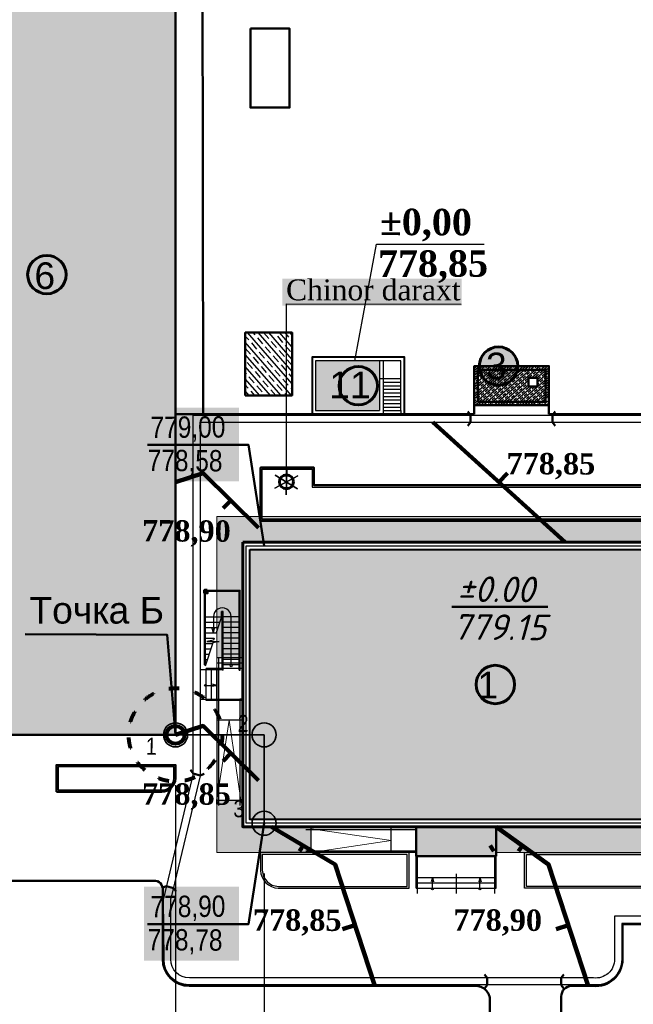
# Model space of a CAD drawing. Header units: millimetres. Extents: x -257011 to 237647566, y 2784933 to 6706507.
# Tile 378 of 451: x 10897659 to 10932161, y 5149657 to 5205022. Entities that reach past the tile are written whole.
import ezdxf

# ---------------------------------------------------------------- set-up
doc = ezdxf.new("R2010")
doc.units = ezdxf.units.MM
doc.header["$LTSCALE"] = 1000
doc.header["$XCLIPFRAME"] = 0
doc.header["$PDMODE"] = 32
doc.header["$PDSIZE"] = 0.3
doc.linetypes.add('ACAD_ISO02W100', pattern=[15, 12, -3])
doc.linetypes.add('ACAD_ISO03W100', pattern=[30, 12, -18])
for name, color, linetype in [('(002) Рамка', 7, 'Continuous'), ('(040) Ограда', 7, 'Continuous'), ('0 @ 1', 7, 'Continuous')]:
    doc.layers.add(name, color=color, linetype=linetype)
for name, color, linetype, lineweight in [('.', 7, 'Continuous', 15), ('expl', 234, 'Continuous', 13), ('text', 1, 'Continuous', 13), ('Размеры', 251, 'Continuous', 18), ('Та', 250, 'Continuous', 25)]:
    doc.layers.add(name, color=color, linetype=linetype, lineweight=lineweight)
doc.styles.add('Roman', font='romans')
doc.styles.get("Standard").update_dxf_attribs({"font": 'ARIALN.TTF'})
doc.styles.add('WMF-Times New Roman2', font='times.ttf')
doc.linetypes.add('FENCELINE1', pattern='A,6.35,-2.54,[133,ltypeshp.shx,S=2.54,R=0,X=-2.54,Y=0],-2.54,25.4', length=36.83)
doc.linetypes.add('KANALIS_K', pattern='A,1,["<",Standard,S=1.8,R=0,X=-0.9,Y=-0.9],3,-1,["К",Standard,S=1.8,R=0,X=-0.9,Y=-0.9],-1,10', length=16)
doc.dimstyles.new('ISO-25_WS', dxfattribs={"dimscale": 141.414141, "dimtxt": 7, "dimasz": 7, "dimexe": 5, "dimexo": 20, "dimgap": 2, "dimtad": 1, "dimdec": 0, "dimdsep": 46, "dimtxsty": 'Standard', "dimblk": 'OBLIQUE', "dimcen": 2.5, "dimdle": 5, "dimclrd": 5, "dimclre": 5, "dimclrt": 5, "dimadec": 0, "dimazin": 0, "dimtfac": 1, "dimtdec": 0, "dimtmove": 0, "dimatfit": 3, "dimldrblk": 'OBLIQUE', "dimfxl": 0, "dimtolj": 1, "dimtzin": 0, "dimlwd": 30, "dimlwe": 30, "dimarcsym": 0})
picture_1 = doc.add_image_def('image1.jpg', size_in_pixel=(9921, 7016))
pattern_1 = [(311, (6816900.1, 6340081.17), (339.61931, 295.226563), []), (311, (6816877.97, 6339764.7), (339.61931, 295.226563), [450, -225])]

# ---------------------------------------------------------------- blocks, each defined once
blk = doc.blocks.new('*U1625')
at = {"color": 1, "lineweight": 30, "ltscale": 1000}
blk.add_line((0, -1467), (0, 0), dxfattribs=at)
blk = doc.blocks.new('*U1626')
at = {"color": 0, "linetype": 'ByBlock', "lineweight": -2, "transparency": 16777216}
blk.add_blockref('*U1625', (4095342, -1160141), dxfattribs=at)
for p, rotation in [((4095342, -1161607), 180), ((4094707, -1160507), 59.99999999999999), ((4094707, -1161241), 120), ((4095978, -1161241), 240), ((4095978, -1160507), 299.9999999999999)]:
    blk.add_blockref('*U1625', p, dxfattribs=dict(at, rotation=rotation))
blk = doc.blocks.new('dghtfhs')
at = {"color": 1, "lineweight": 60, "ltscale": 1000}
blk.add_circle((4095342, -1160874), 392, dxfattribs=at)
at = {"lineweight": 50}
blk.add_blockref('*U1626', (0, 0), dxfattribs=at)
at = {"lineweight": 50, "ltscale": 1000}
image = blk.add_image(picture_1, insert=(4006014, -1032674), size_in_units=(238817, 168888), rotation=-90, dxfattribs=at)
image.set_boundary_path([(2317.04, 1251.37), (7352.33, 5965.575)])
blk = doc.blocks.new('ergrtshjs')
at = {"layer": '(040) Ограда', "linetype": 'KANALIS_K', "ltscale": 1000}
h = blk.add_hatch(color=256, dxfattribs=at)
h.set_gradient(color1=(255, 0, 0), color2=(255, 0, 0), tint=0.41, name='INVSPHERICAL')
h.paths.add_polyline_path([(4220109, -1174872), (4193509, -1174872), (4193509, -1159672), (4220109, -1159672)])
h = blk.add_hatch(color=256, dxfattribs=at)
h.set_gradient(color1=(255, 0, 0), color2=(255, 0, 0), tint=0.41, name='INVSPHERICAL')
h.paths.add_polyline_path([(4202859, -1175272), (4205134, -1175272), (4207359, -1175272), (4207359, -1176922), (4202859, -1176922)])
at = {"layer": '.', "lineweight": 0, "ltscale": 1000}
h = blk.add_hatch(dxfattribs=at)
h.set_pattern_fill('AR-SAND', color=252, scale=10)
h.set_pattern_definition([(37.5, (0, -27743), (-16.000313, 489.413237), [0, -386.08, 0, -431.8, 0, -412.75]), (7.5, (0, -27743), (449.52328, 716.8251), [0, -208.28, 0, -347.98, 0, -133.35]), (327.5, (-312.4, -27743), (790.99237, 1.437185), [0, -127, 0, -457.2, 0, -596.9]), (317.5, (-312.4, -27743), (763.55645, 222.92932), [0, -63.5, 0, -299.72, 0, -342.9])])
h.paths.add_polyline_path([(4221959, -1157822), (4191659, -1157822), (4191659, -1165772), (4193109, -1165772), (4193109, -1159272), (4220509, -1159272), (4220509, -1166372), (4221959, -1166372)])
h.paths.add_polyline_path([(4193109, -1173772), (4191659, -1173772), (4191659, -1176722), (4196959, -1176722), (4196959, -1175272), (4193109, -1175272)])
h.paths.add_polyline_path([(4221959, -1171476), (4221959, -1168172), (4220509, -1168172), (4220509, -1175272), (4207359, -1175272), (4207359, -1176722), (4221959, -1176722)])
at = {"ltscale": 100}
for p, q in [((4191109, -1161972, 0), (4192959, -1161972, 0)), ((4191109, -1162022, 0), (4192909, -1162022, 0)), ((4192909, -1166472), (4192909, -1162022)), ((4192959, -1166472), (4192959, -1161972)), ((4190959, -1166172), (4190959, -1162122, 0)), ((4191009, -1166172), (4191009, -1162122, 0)), ((4192009, -1163172, 0), (4191909, -1163172, 0)), ((4191909, -1163472), (4191909, -1163172)), ((4191959, -1166472), (4191959, -1163172)), ((4192009, -1166472), (4192009, -1163172)), ((4191009, -1163472), (4191909, -1163472)), ((4191909, -1163472), (4191609, -1164372)), ((4191909, -1163472), (4191959, -1163472)), ((4192009, -1163472), (4191959, -1163472)), ((4192909, -1163472), (4192009, -1163472)), ((4191009, -1163772), (4191809, -1163772)), ((4191009, -1164072), (4191709, -1164072)), ((4192909, -1163772), (4192009, -1163772)), ((4192909, -1164072), (4192009, -1164072)), ((4191009, -1164372), (4191609, -1164372)), ((4191009, -1164672), (4191509, -1164672)), ((4191471, -1164785), (4191082, -1164854)), ((4191082, -1164854), (4191786, -1164861)), ((4191786, -1164861), (4191423, -1164932)), ((4191509, -1164672), (4191471, -1164785)), ((4192909, -1164372), (4192009, -1164372)), ((4192909, -1164672), (4192009, -1164672)), ((4191423, -1164932), (4190987, -1166238)), ((4191009, -1164972), (4191409, -1164972)), ((4191009, -1165272), (4191309, -1165272)), ((4192909, -1164972), (4192009, -1164972)), ((4192909, -1165272), (4192009, -1165272)), ((4191009, -1165572), (4191209, -1165572)), ((4191009, -1165872), (4191109, -1165872)), ((4192909, -1165572), (4192009, -1165572)), ((4192909, -1165872), (4192009, -1165872)), ((4190959, -1166172), (4191009, -1166172)), ((4192009, -1166472), (4191959, -1166472)), ((4192909, -1166172), (4192009, -1166172)), ((4192909, -1166472), (4192959, -1166472)), ((4196959, -1176722), (4196959, -1175272)), ((4201459, -1176722), (4201459, -1175272)), ((4207359, -1178722), (4207359, -1175379)), ((4202859, -1176722), (4196959, -1176722))]:
    blk.add_line(p, q, dxfattribs=at)
at = {"color": 0}
for p, q in [((4193109, -1165772), (4191659, -1165772)), ((4191059, -1168172), (4191059, -1166372)), ((4193109, -1166372), (4191059, -1166372)), ((4191359, -1168172), (4191359, -1166372)), ((4193109, -1166072), (4191659, -1166072)), ((4193109, -1166372), (4191659, -1166372)), ((4191659, -1166372), (4191659, -1173772)), ((4191659, -1168172), (4191659, -1166372)), ((4220509, -1166372), (4222559, -1166372)), ((4221959, -1166372), (4221959, -1168172)), ((4222259, -1166372), (4222259, -1168172)), ((4222559, -1166372), (4222559, -1168172)), ((4193109, -1168172), (4191059, -1168172)), ((4193109, -1168172), (4191659, -1168172)), ((4220509, -1168172), (4222559, -1168172)), ((4193109, -1169272), (4191659, -1169272))]:
    blk.add_line(p, q, dxfattribs=at)
at = {"color": 204, "linetype": 'FENCELINE1', "lineweight": 30, "ltscale": 20}
for p, q in [((4191959, -1166452), (4190759, -1166452)), ((4220509, -1168092), (4222859, -1168092))]:
    blk.add_line(p, q, dxfattribs=at)
at = {"lineweight": 30, "ltscale": 100}
for p, q in [((4202859, -1178722), (4202859, -1175272)), ((4207359, -1178722), (4207359, -1176472)), ((4202859, -1178122), (4207359, -1178122)), ((4202859, -1178422), (4207359, -1178422)), ((4202859, -1178722), (4207359, -1178722))]:
    blk.add_line(p, q, dxfattribs=at)
at = {"color": 204, "linetype": 'FENCELINE1', "lineweight": 30, "ltscale": 15}
for p, q in [((4202859, -1175442), (4196659, -1175442)), ((4202859, -1176642), (4196659, -1176642)), ((4202939, -1179022), (4202939, -1176922)), ((4207279, -1179022), (4207279, -1176922)), ((4205109, -1177922), (4205109, -1179022))]:
    blk.add_line(p, q, dxfattribs=at)
at = {"lineweight": 0, "ltscale": 1000}
for points in [[(4191659, -1166372), (4191659, -1157822), (4221959, -1157822), (4221959, -1166372)], [(4202859, -1176722), (4191659, -1176722), (4191659, -1168172)], [(4221959, -1168172), (4221959, -1176722), (4207359, -1176722)]]:
    blk.add_lwpolyline(points, dxfattribs=at)
at = {"lineweight": 60, "ltscale": 1000}
blk.add_lwpolyline([(4193109, -1159272), (4220509, -1159272), (4220509, -1175272), (4193109, -1175272)], close=True, dxfattribs=at)
at = {"color": 1, "lineweight": 30, "ltscale": 1000}
blk.add_lwpolyline([(4193309, -1159472), (4220309, -1159472), (4220309, -1175072), (4193309, -1175072)], close=True, dxfattribs=at)
at = {"lineweight": 40, "ltscale": 1000}
blk.add_lwpolyline([(4193509, -1159672), (4220109, -1159672), (4220109, -1174872), (4193509, -1174872)], close=True, dxfattribs=at)
at = {"color": 204, "linetype": 'FENCELINE1', "lineweight": 30, "ltscale": 20}
for points in [[(4191739, -1165772), (4191739, -1174072)], [(4222859, -1166452), (4220509, -1166452)], [(4190759, -1168092), (4193109, -1168092)], [(4193109, -1168092), (4192939, -1168092), (4192939, -1174072)]]:
    blk.add_lwpolyline(points, dxfattribs=at)
at = {"color": 251, "linetype": 'ACAD_ISO02W100', "lineweight": 0, "ltscale": 50}
for points in [[(4191659, -1173772), (4192339, -1169272), (4193002, -1173772)], [(4196959, -1175379), (4201459, -1176050), (4196959, -1176722)]]:
    blk.add_lwpolyline(points, dxfattribs=at)
at = {"color": 0}
blk.add_lwpolyline([(4191659, -1173772), (4193109, -1173772)], dxfattribs=at)
at = {"lineweight": 50, "ltscale": 1000}
blk.add_lwpolyline([(4207359, -1176922), (4202859, -1176922), (4202859, -1175272), (4207359, -1175272)], close=True, dxfattribs=at)
at = {"layer": 'expl', "lineweight": 30}
for p, q in [((4191459, -1163472), (4191459, -1164372)), ((4192459, -1166172), (4192459, -1163472)), ((4191459, -1164372), (4191392, -1164129)), ((4191459, -1164372), (4191526, -1164129)), ((4191060, -1167322), (4191659, -1167322)), ((4191659, -1167322), (4191416, -1167255)), ((4191659, -1167322), (4191416, -1167389)), ((4221959, -1167222), (4222202, -1167155)), ((4222558, -1167222), (4221959, -1167222)), ((4221959, -1167222), (4222202, -1167289)), ((4203774, -1178122), (4203707, -1178365)), ((4203774, -1178722), (4203774, -1178122)), ((4203774, -1178122), (4203841, -1178365)), ((4206444, -1178122), (4206377, -1178365)), ((4206444, -1178722), (4206444, -1178122)), ((4206444, -1178122), (4206511, -1178365))]:
    blk.add_line(p, q, dxfattribs=at)
for centre in [(4192459, -1166222), (4191010, -1167322), (4222608, -1167222), (4203774, -1178772), (4206444, -1178772)]:
    blk.add_circle(centre, 50, dxfattribs=at)
blk.add_arc((4191959, -1163468, 0), 500, 359.5758, 180.4242, dxfattribs=at)
at = {"layer": 'Размеры', "lineweight": 60, "ltscale": 5, "elevation": 0}
blk.add_lwpolyline([(4191109, -1161972), (4191109, -1162122), (4190959, -1162122), (4190959, -1161972)], close=True, dxfattribs=at)
blk = doc.blocks.new('_Oblique')
at = {"color": 0, "linetype": 'ByBlock', "lineweight": -2}
blk.add_line((-0.5, -0.5), (0.5, 0.5), dxfattribs=at)
blk = doc.blocks.new('*D1698')
at = {"color": 5, "lineweight": 30, "transparency": 16777216}
for p, q in [((10911402, 5157012), (10911402, 5139223)), ((10937402, 5157012), (10937402, 5139223)), ((10910695, 5139930), (10938109, 5139930))]:
    blk.add_line(p, q, dxfattribs=at)
at = {"layer": 'Defpoints', "color": 0, "lineweight": 50, "transparency": 16777216}
for p in [(10911402, 5159840), (10937402, 5159840), (10937402, 5139930)]:
    blk.add_point(p, dxfattribs=at)
at = {"color": 5, "lineweight": 30, "transparency": 16777216, "xscale": 989.89898989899, "yscale": 989.89898989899, "zscale": 989.89898989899, "rotation": 180}
blk.add_blockref('_Oblique', (10911402, 5139930), dxfattribs=at)
at = {"color": 5, "lineweight": 30, "transparency": 16777216, "xscale": 989.89898989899, "yscale": 989.89898989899, "zscale": 989.89898989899}
blk.add_blockref('_Oblique', (10937402, 5139930), dxfattribs=at)
at = {"color": 5, "lineweight": 50, "transparency": 16777216, "insert": (10924402, 5140719), "char_height": 989.9, "attachment_point": 5, "bg_fill": 1, "box_fill_scale": 1.1, "bg_fill_color": 255, "bg_fill_transparency": 0}
blk.add_mtext('\\A1;26.0', dxfattribs=at)
blk = doc.blocks.new('*D1699')
at = {"color": 5, "lineweight": 30, "ltscale": 1000, "transparency": 16777216}
for p, q in [((10906420, 5161981), (10906420, 5139223)), ((10911402, 5157012), (10911402, 5139223)), ((10912109, 5139930), (10905713, 5139930))]:
    blk.add_line(p, q, dxfattribs=at)
at = {"layer": 'Defpoints', "color": 0, "lineweight": 50, "ltscale": 1000, "transparency": 16777216}
for p in [(10906420, 5164809), (10911402, 5159840), (10906420, 5139930)]:
    blk.add_point(p, dxfattribs=at)
at = {"color": 5, "lineweight": 30, "ltscale": 1000, "transparency": 16777216, "xscale": 989.89898989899, "yscale": 989.89898989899, "zscale": 989.89898989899, "rotation": 180}
blk.add_blockref('_Oblique', (10906420, 5139930), dxfattribs=at)
at = {"color": 5, "lineweight": 30, "ltscale": 1000, "transparency": 16777216, "xscale": 989.89898989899, "yscale": 989.89898989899, "zscale": 989.89898989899}
blk.add_blockref('_Oblique', (10911402, 5139930), dxfattribs=at)
at = {"color": 5, "lineweight": 50, "ltscale": 1000, "transparency": 16777216, "insert": (10908911, 5140719), "char_height": 989.9, "attachment_point": 5, "bg_fill": 1, "box_fill_scale": 1.1, "bg_fill_color": 255, "bg_fill_transparency": 0}
blk.add_mtext('\\A1;5.0', dxfattribs=at)
blk = doc.blocks.new('dshgts')
h = blk.add_hatch()
h.set_pattern_fill('JIS_STN_1E', color=142, scale=200, angle=355.6832, style=0)
h.set_pattern_definition([(40.683213, (3111448.16, -5389468.48), (-130.375251, 151.665072), []), (40.683213, (3111588.76, -5389479.1), (-130.375251, 151.665072), [200, -100])])
h.paths.add_polyline_path([(4247122, -1140664), (4247122, -1142864), (4251322, -1142864), (4251322, -1140664)])
h.paths.add_polyline_path([(4250172, -1141814), (4250172, -1141314), (4250672, -1141314), (4250672, -1141814)], flags=16)
at = {"lineweight": 50, "ltscale": 1000}
for points in [[(4247122, -1142864), (4247122, -1140664), (4251322, -1140664), (4251322, -1142864)], [(4247322, -1142664), (4247322, -1140864), (4251122, -1140864), (4251122, -1142664)], [(4250172, -1141814), (4250172, -1141314), (4250672, -1141314), (4250672, -1141814)]]:
    blk.add_lwpolyline(points, close=True, dxfattribs=at)
blk = doc.blocks.new('gstrhsrth')
at = {"layer": '(040) Ограда', "linetype": 'KANALIS_K', "ltscale": 1000}
h = blk.add_hatch(color=256, dxfattribs=at)
h.set_gradient(color1=(255, 0, 0), color2=(209, 0, 0), one_color=1, tint=0.41, name='INVSPHERICAL')
h.paths.add_polyline_path([(4274197, -1313201), (4271397, -1313201), (4271397, -1316801), (4274197, -1316801)])
for p, q in [((4272397, -1313201), (4272397, -1312001)), ((4272597, -1313001), (4272597, -1312001)), ((4272797, -1313001), (4272797, -1312001)), ((4272997, -1313001), (4272997, -1312001)), ((4273197, -1313001), (4273197, -1312001)), ((4273397, -1313001), (4273397, -1312001)), ((4273597, -1313001), (4273597, -1312001)), ((4273797, -1313001), (4273797, -1312001)), ((4273997, -1313001), (4273997, -1312001)), ((4274197, -1312001), (4274397, -1312001)), ((4274397, -1313001), (4274397, -1312001))]:
    blk.add_line(p, q)
at = {"lineweight": 30}
for p, q in [((4274197, -1313001), (4274197, -1312001)), ((4271397, -1313001), (4274397, -1313001)), ((4271397, -1313201), (4274197, -1313201))]:
    blk.add_line(p, q, dxfattribs=at)
at = {"lineweight": 40}
blk.add_lwpolyline([(4274397, -1313001), (4274397, -1311801), (4271197, -1311801), (4271197, -1317001), (4274397, -1317001), (4274397, -1313001)], dxfattribs=at)
at = {"lineweight": 30}
for points in [[(4274197, -1312001), (4271397, -1312001), (4271397, -1313201)], [(4271397, -1313201), (4271397, -1316801), (4274197, -1316801), (4274197, -1313201)]]:
    blk.add_lwpolyline(points, dxfattribs=at)

msp = doc.modelspace()

# ---------------------------------------------------------------- hatches: boundary and pattern name
at = {"layer": '(040) Ограда', "linetype": 'KANALIS_K', "ltscale": 1000}
h = msp.add_hatch(color=256, dxfattribs=at)
h.set_gradient(color1=(255, 255, 255), tint=0.41, name='INVSPHERICAL')
h.paths.add_polyline_path([(10912435.307, 5188943.516), (10922505.172, 5188943.516), (10922505.172, 5190468.152), (10912435.307, 5190468.152)])
at = {"lineweight": 15, "true_color": 0x8c9ba1}
h = msp.add_hatch(dxfattribs=at)
h.set_pattern_fill('JIS_LC_20', color=252, scale=5.3)
h.set_pattern_definition([(45, (6816900.1, 6340081.17), (-74.9533188, 74.9533188), []), (45, (6816902.22, 6340081.17), (-74.9533188, 74.9533188), [])])
h.paths.add_polyline_path([(10949054.912, 5139306.523), (10869324.642, 5143242.542, -0.371625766), (10865934.427, 5146874.076), (10864382.699, 5208898.256), (10862393.585, 5227577.796), (10860440.595, 5237961.711, -0.454020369), (10865299.559, 5244497.299), (10956571.286, 5243881.042), (10956533.003, 5247182.215), (10862970.379, 5248494.35), (10857027.402, 5250194.606), (10855567.986, 5255278.998), (10850974.633, 5253778.839), (10854690.613, 5241319.68), (10857772.591, 5226881.775), (10859791.032, 5208184.464), (10860513.541, 5188240.98), (10857383.359, 5187134.088), (10854734.77, 5187182.206), (10854493.998, 5183524.605), (10858202.033, 5183476.487), (10860812.146, 5182784.65), (10861209.661, 5130798.22), (10866159.982, 5130720.933), (10866184.097, 5135956.057, -0.403368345), (10868276.08, 5138317.679), (10948872.214, 5134229.898)])
at = {"linetype": 'KANALIS_K', "ltscale": 1000}
h = msp.add_hatch(dxfattribs=at)
h.set_pattern_fill('JIS_STN_1E', color=252, scale=450, angle=266, style=0)
h.set_pattern_definition(pattern_1)
h.paths.add_polyline_path([(10906419.911, 5210024.53), (10915429.794, 5210024.53), (10915429.794, 5222557.057), (10890830.402, 5222557.057), (10890830.402, 5164808.874), (10906419.911, 5164808.874)])
h.paths.add_polyline_path([(10953665.128, 5192048.63), (10946177.879, 5192509.547), (10945214.705, 5176680.366), (10952676.124, 5176214.329)])
h.paths.add_polyline_path([(10952676.124, 5176214.329), (10945214.705, 5176680.366), (10943908.072, 5155206.641), (10951334.638, 5154736.651)])
h.paths.add_polyline_path([(10878330.589, 5159364.605), (10868461.908, 5159975.078), (10868201.442, 5156130.227), (10878070.123, 5155519.754)])
h.paths.add_polyline_path([(10938994.437, 5240161.268), (10932990.942, 5240330.909), (10931258.121, 5240373.631), (10931086.686, 5234190.914), (10938822.83, 5233972.315)])
h = msp.add_hatch(dxfattribs=at)
h.set_pattern_fill('JIS_STN_1E', color=252, scale=450, angle=266, style=0)
h.set_pattern_definition(pattern_1)
h.paths.add_polyline_path([(10912977.772, 5187429.748), (10910344.689, 5187429.748), (10910344.689, 5183891.253), (10912977.772, 5183891.253)])
h.paths.add_polyline_path([(10890830.402, 5192685.116), (10888143.771, 5192685.116), (10888143.771, 5186598.797), (10890830.402, 5186598.797)])
h.paths.add_polyline_path([(10890830.402, 5208023.42), (10889655.049, 5208023.42), (10889655.049, 5205520.156), (10890830.402, 5205520.156)])
h.paths.add_polyline_path([(10921993.385, 5217217.716), (10919296.497, 5217217.716), (10919296.497, 5214716.184), (10921993.385, 5214716.184)])
at = {"lineweight": 50}
h = msp.add_hatch(color=1, dxfattribs=at)
h.set_gradient(color1=(255, 255, 255), one_color=1, tint=1)
h.paths.add_polyline_path([(10898104.83, 5190688.296, 1), (10900266.176, 5190688.296, 1)])
h = msp.add_hatch(color=1, dxfattribs=at)
h.set_gradient(color1=(255, 255, 255), one_color=1, tint=1)
h.paths.add_polyline_path([(10923501.317, 5185541.758, 1), (10925662.663, 5185541.758, 1)])
h = msp.add_hatch(color=1, dxfattribs=at)
h.set_gradient(color1=(255, 255, 255), one_color=1, tint=1)
h.paths.add_polyline_path([(10915616.849, 5184440.725, 1), (10917778.195, 5184440.725, 1)])
at = {"lineweight": 25}
h = msp.add_hatch(color=256, dxfattribs=at)
h.set_gradient(color1=(255, 255, 255), one_color=1, tint=1)
h.paths.add_polyline_path([(10904653.912, 5183212.064), (10909983.878, 5183212.064), (10909983.878, 5179061.344), (10904653.912, 5179061.344)])
at = {"lineweight": 30}
h = msp.add_hatch(color=256, dxfattribs=at)
h.set_gradient(color1=(255, 255, 255), one_color=1, tint=1)
h.paths.add_polyline_path([(10921097.701, 5174290.326), (10921097.701, 5169558.217), (10928444.601, 5169558.217), (10928444.601, 5174290.326)])
at = {"lineweight": 50}
h = msp.add_hatch(color=1, dxfattribs=at)
h.set_gradient(color1=(255, 255, 255), one_color=1, tint=1)
h.paths.add_polyline_path([(10923320.944, 5167640.043, 1), (10925482.29, 5167640.043, 1)])
at = {"lineweight": 25}
h = msp.add_hatch(color=256, dxfattribs=at)
h.set_gradient(color1=(255, 255, 255), one_color=1, tint=1)
h.paths.add_polyline_path([(10904653.912, 5156263.287), (10909983.878, 5156263.287), (10909983.878, 5152112.566), (10904653.912, 5152112.566)])

# ---------------------------------------------------------------- linework, layer by layer
at = {"layer": '(002) Рамка', "color": 0, "lineweight": 60, "ltscale": 1000}
for centre in [(10899185.503, 5190688.296), (10924581.99, 5185541.758), (10916697.522, 5184440.725), (10924401.617, 5167640.043)]:
    msp.add_circle(centre, 1080.673, dxfattribs=at)
at = {"layer": '(002) Рамка', "color": 1, "linetype": 'ACAD_ISO03W100', "lineweight": 80, "ltscale": 0.05}
msp.add_circle((10906419.911, 5164808.874, -780195), 2627.835, dxfattribs=at)
at = {"layer": '(002) Рамка', "color": 1, "lineweight": 80, "ltscale": 1000}
msp.add_circle((10906419.911, 5164808.874, -780195), 504.563, dxfattribs=at)
at = {"color": 1, "lineweight": 100}
for p, q in [((10909534.582, 5177990.568), (10909105.026, 5177547.216)), ((10909534.582, 5163777.73), (10909105.026, 5163334.379)), ((10913604.39, 5158582.557), (10913384.487, 5158268.728)), ((10924104.507, 5158582.557), (10924324.41, 5158268.728)), ((10925922.681, 5158582.557), (10925702.778, 5158268.728)), ((10916510.473, 5154107.557), (10915818.199, 5153875.364)), ((10928510.473, 5154107.557), (10927818.199, 5153875.364))]:
    msp.add_line(p, q, dxfattribs=at)
at = {"color": 4}
for p, q in [((10907419.911, 5162635.894), (10905751.617, 5155608.874)), ((10907819.911, 5162588.757), (10906151.617, 5155608.874))]:
    msp.add_line(p, q, dxfattribs=at)
at = {"lineweight": 50, "ltscale": 1000}
for points in [[(10907972.121, 5182840.043), (10907940.146, 5208192.856), (10917897.6, 5208205.414), (10917874.151, 5226798.105), (10929164.028, 5226812.344), (10929417.591, 5232730.363), (10940084.901, 5232472.312), (10940098.178, 5232885.593)], [(10927419.911, 5182841.758), (10927419.911, 5185541.758), (10923219.911, 5185541.758), (10923219.911, 5182841.157)], [(10923219.911, 5182841.157), (10906419.911, 5182840.043)], [(10933101.617, 5182843.855), (10927419.911, 5182841.758)], [(10911201.617, 5176840.043), (10911201.617, 5179840.043), (10914201.617, 5179840.043), (10914201.617, 5178840.043), (10937251.617, 5178840.043), (10937251.617, 5176840.043), (10911201.617, 5176840.043)], [(10906419.911, 5164808.874), (10905954.381, 5170424.02), (10897967.707, 5170465.599)]]:
    msp.add_lwpolyline(points, dxfattribs=at)
for points in [[(10906419.911, 5164808.874), (10906419.911, 5210024.53), (10915429.794, 5210024.53), (10915429.794, 5222557.057), (10890830.402, 5222557.057), (10890830.402, 5164808.874)], [(10910630.774, 5204523.809), (10912831.382, 5204523.809), (10912831.382, 5200077.22), (10910630.774, 5200077.22)], [(10910344.689, 5183891.253), (10912977.772, 5183891.253), (10912977.772, 5187429.748), (10910344.689, 5187429.748)]]:
    msp.add_lwpolyline(points, close=True, dxfattribs=at)
at = {"lineweight": 30}
msp.add_lwpolyline([(10916496.267, 5185840.711), (10917720.421, 5192395.563), (10923774.622, 5192395.563)], dxfattribs=at)
at = {"color": 1, "ltscale": 1000}
msp.add_lwpolyline([(10912657.213, 5179032.221), (10912657.213, 5189039.498), (10922482.714, 5189029.128)], dxfattribs=at)
at = {"color": 4}
for points in [[(10907419.911, 5162635.894), (10907419.911, 5182793.853), (10945350.341, 5182793.853), (10943761.467, 5154210.28), (10931507.743, 5154210.28)], [(10907819.911, 5162588.757), (10907819.911, 5182393.853), (10944950.341, 5182393.853), (10943361.467, 5154610.28), (10931107.743, 5154610.28)]]:
    msp.add_lwpolyline(points, dxfattribs=at)
at = {"color": 24, "lineweight": 50}
for points in [[(10922866.205, 5182193.853), (10923016.205, 5182393.853), (10923016.205, 5182793.853), (10922866.205, 5182993.853)], [(10927765.842, 5182193.853), (10927615.842, 5182393.853), (10927615.842, 5182793.853), (10927765.842, 5182993.853)], [(10907270.969, 5162836.682), (10907419.911, 5162635.894), (10907803.315, 5162521.869), (10908037.776, 5162608.634)], [(10905682.944, 5156220.427), (10905917.405, 5156307.192), (10906300.809, 5156193.167), (10906449.752, 5155992.379)], [(10923798.419, 5150540.043), (10923948.419, 5150740.043), (10923948.419, 5151140.043), (10923798.419, 5151340.043)], [(10928257.363, 5150540.043), (10928107.363, 5150740.043), (10928107.363, 5151140.043), (10928257.363, 5151340.043)]]:
    msp.add_lwpolyline(points, dxfattribs=at)
at = {"color": 1, "lineweight": 100}
for points in [[(10920883.851, 5182393.853), (10928321.603, 5175640.043)], [(10906419.911, 5179021.712), (10907974.548, 5179528.255), (10911094.617, 5176452.88)], [(10924602.727, 5179016.948), (10925087.274, 5179515.672)], [(10906419.911, 5164808.874), (10907974.548, 5165315.418), (10911094.617, 5162240.043)], [(10911815.034, 5159640.043), (10915393.746, 5157525.071), (10917627.201, 5150690.043)], [(10924451.617, 5159640.043), (10927393.746, 5157525.071), (10929627.201, 5150690.043)]]:
    msp.add_lwpolyline(points, dxfattribs=at)
at = {"lineweight": 50}
for points in [[(10911401.617, 5175440.043), (10910532.668, 5181114.432), (10904839.919, 5181114.432)], [(10921964.643, 5172001.347), (10927361.798, 5172002.654)], [(10911401.617, 5159840.043), (10910532.668, 5154165.654), (10904839.919, 5154165.654)]]:
    msp.add_lwpolyline(points, dxfattribs=at)
at = {"color": 92, "lineweight": 30, "ltscale": 1000}
for points in [[(10911301.617, 5176940.043), (10911301.617, 5179740.043), (10914101.617, 5179740.043), (10914101.617, 5178740.043), (10937151.617, 5178740.043), (10937151.617, 5176940.043)], [(10926151.617, 5158090.043), (10937501.617, 5158090.043), (10937501.617, 5156290.043), (10926151.617, 5156290.043)]]:
    msp.add_lwpolyline(points, close=True, dxfattribs=at)
at = {"color": 222, "lineweight": 35}
msp.add_lwpolyline([(10906419.911, 5164808.874), (10911401.617, 5164808.874), (10911401.617, 5159840.043)], dxfattribs=at)
at = {"lineweight": 50, "ltscale": 1000}
for points in [[(10905701.617, 5156086.108, 0.456492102), (10905201.617, 5156608.874), (10882335.701, 5156608.874, -0.408473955), (10881335.701, 5157589.429), (10881335.701, 5163640.83), (10890830.402, 5163640.83), (10890830.402, 5162573.149)], [(10924101.617, 5143040.813), (10924101.617, 5149866.481, 0.43435267), (10923275.11, 5150690.043), (10907201.617, 5150690.043, -0.414213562), (10905701.617, 5152190.043), (10905701.617, 5156086.108)], [(10933054.4, 5154154.791), (10931557.743, 5154139.934), (10931557.743, 5152190.043, -0.443865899), (10929899.43, 5150690.043), (10928699.599, 5150690.043, 0.4022066), (10928101.617, 5150093.929), (10928101.617, 5142830.327)]]:
    msp.add_lwpolyline(points, format="xyb", dxfattribs=at)
msp.add_lwpolyline([(10899723.848, 5161608.874), (10905643.518, 5161608.874), (10905643.518, 5161608.874, 0.404719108), (10906419.911, 5162358.874), (10906419.911, 5163108.874), (10899723.848, 5163108.874)], format="xyb", close=True, dxfattribs=at)
at = {"color": 92, "lineweight": 30, "ltscale": 1000}
for points in [[(10899823.848, 5161708.874), (10905643.571, 5161708.874, 0.404043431), (10906319.911, 5162360.61), (10906319.911, 5163008.874), (10899823.848, 5163008.874)], [(10919451.617, 5156290.043), (10919451.617, 5156890.043), (10919451.617, 5156890.043), (10919451.617, 5158090.043), (10911301.617, 5158090.043), (10911301.617, 5157190.932, 0.403560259), (10912202.506, 5156290.043)]]:
    msp.add_lwpolyline(points, format="xyb", close=True, dxfattribs=at)
at = {"lineweight": 30, "ltscale": 1000}
msp.add_lwpolyline([(10919551.617, 5156190.043), (10919551.617, 5156990.043), (10919551.617, 5156990.043), (10919551.617, 5158190.043), (10911201.617, 5158190.043), (10911201.617, 5157190.043, 0.40409526), (10912201.617, 5156190.043), (10919551.617, 5156190.043), (10919551.617, 5156990.043)], format="xyb", dxfattribs=at)
msp.add_lwpolyline([(10926051.617, 5158190.043), (10937601.617, 5158190.043), (10937601.617, 5156190.043), (10926051.617, 5156190.043)], close=True, dxfattribs=at)
at = {"color": 4}
for points in [[(10931507.743, 5154210.28), (10931507.743, 5152190.043, -0.454593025), (10929901.957, 5150760.55), (10907159.828, 5150761.133, -0.4134163), (10905773.21, 5152159.78), (10905751.617, 5155608.874)], [(10931107.743, 5154610.28), (10931107.743, 5152190.043, -0.449698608), (10929923.987, 5151140.043), (10907201.617, 5151140.043, -0.414213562), (10906151.617, 5152190.043), (10906151.617, 5155608.874)]]:
    msp.add_lwpolyline(points, format="xyb", dxfattribs=at)
at = {"color": 222, "lineweight": 35}
for centre in [(10906419.911, 5164808.874), (10911401.617, 5164808.874), (10911401.617, 5159840.043)]:
    msp.add_circle(centre, 679.103, dxfattribs=at)

# ---------------------------------------------------------------- block references
at = {"lineweight": 50}
for name, p, rotation in [('dghtfhs', (6852604.801, 6457872.677), 358.3425671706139), ('gstrhsrth', (12230814.836, 9457324.904), 270.003800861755)]:
    msp.add_blockref(name, p, dxfattribs=dict(at, rotation=rotation))
for name, p in [('dshgts', (6676098.171, 6326205.266)), ('ergrtshjs', (6717092.389, 6334911.929))]:
    msp.add_blockref(name, p, dxfattribs=at)

# ---------------------------------------------------------------- texts
at = {"color": 7, "lineweight": 30, "insert": (10454675.044, 5194148.283), "char_height": 939.4258, "width": 8914.89017, "attachment_point": 1}
msp.add_mtext('\\pi2351.83787;{\\fTimes New Roman|b0|i0|c204|p18;\\C256;Qurilish         \\P\\pi2708.16847;  hajmi\\P\\pi3422.97631;   m³}', dxfattribs=at)
at = {"color": 1, "lineweight": 80, "width": 998.79262, "style": 'WMF-Times New Roman2'}
for s, insert, char_height, attachment_point, rotation in [('{\\fTimes New Roman|b1|i0|c204|p18;%%P0,00}', (10923080.257, 5192537.752, 0), 1489.77991, 9, 359.7781917), ('{\\fTimes New Roman|b1|i0|c204|p18;\\C256;778,85}', (10917806.32, 5190203.507, 0), 1489.77991, 7, 0.1620669), ('{\\fTimes New Roman|b1|i0|c204|p18;\\C6;778,85}', (10930015.022, 5179161.392), 1200, 9, 359.7781917), ('{\\fTimes New Roman|b1|i0|c204|p18;\\C6;778,90}', (10909523.53, 5175383.615), 1200, 9, 359.7781917), ('{\\fTimes New Roman|b1|i0|c204|p18;\\C6;778,85}', (10909523.53, 5160589.214), 1200, 9, 359.7781917), ('{\\fTimes New Roman|b1|i0|c204|p18;\\C6;778,85}', (10915750.455, 5153499.733), 1200, 9, 359.7781917), ('{\\fTimes New Roman|b1|i0|c204|p18;\\C6;778,90}', (10927025.029, 5153499.733), 1200, 9, 359.7781917)]:
    msp.add_mtext(s, dxfattribs=dict(at, insert=insert, char_height=char_height, attachment_point=attachment_point, rotation=rotation))
at = {"color": 250, "char_height": 1500, "width": 156685.73039, "attachment_point": 6, "style": 'Roman'}
for s, insert in [('\\pt64500;{\\fArial|b0|i0|c0|p34;6}', (10899652.945, 5190617.041, 0)), ('\\pt64500;{\\fArial|b0|i0|c0|p34;3}', (10925041.965, 5185539.804, 0)), ('\\pt64500;{\\fArial|b0|i0|c0|p34;11}', (10917395.751, 5184484.056, 0)), ('\\pt64500;{\\fArial|b0|i0|c204|p34;Точка Б}', (10905778.835, 5171804.815, -780195)), ('\\pt64500;{\\fArial|b0|i0|c0|p34;1}', (10924557.555, 5167607.704, 0))]:
    msp.add_mtext(s, dxfattribs=dict(at, insert=insert))
at = {"lineweight": 30, "char_height": 1200, "width": 6859.98406, "attachment_point": 1, "rotation": 359.647453}
for s, insert in [('778,58', (10904862.048, 5180846.403)), ('778,78', (10904862.048, 5153897.625))]:
    msp.add_mtext(s, dxfattribs=dict(at, insert=insert))
at = {"color": 1, "lineweight": 30, "char_height": 960.3676, "width": 559.57564, "attachment_point": 3, "rotation": 359.243779}
for s, insert in [('{\\C222;2}', (10910535.11, 5165928.673)), ('{\\C222;1}', (10905372.075, 5164644.378)), ('{\\C222;3}', (10910295.87, 5161130.164))]:
    msp.add_mtext(s, dxfattribs=dict(at, insert=insert))
at = {"layer": '0 @ 1', "lineweight": 30, "insert": (10922008.868, 5171600.971), "char_height": 1440, "width": 6859.98406, "attachment_point": 1, "rotation": 359.6173526}
msp.add_mtext('{\\fISOCPEUR|b1|i1|c204|p34;7\\fISOCPEUR|b1|i1|c0|p34;79\\fISOCPEUR|b1|i1|c204|p34;.\\fISOCPEUR|b1|i1|c0|p34;15}', dxfattribs=at)
at = {"layer": 'text', "color": 1, "linetype": 'ACAD_ISO03W100', "lineweight": 50, "ltscale": 50, "width": 6859.98406}
for s, insert, char_height, attachment_point, rotation in [('779,00', (10905023.616, 5181278.031), 1200, 7, 0.352547), ('{\\fISOCPEUR|b1|i1|c204|p34;%%P0.00}', (10922252.217, 5173730.374), 1440, 1, 359.6173526), ('778,90', (10905023.616, 5154329.253), 1200, 7, 0.352547)]:
    msp.add_mtext(s, dxfattribs=dict(at, insert=insert, char_height=char_height, attachment_point=attachment_point, rotation=rotation))
at = {"layer": 'Та', "attachment_point": 1}
for s, insert, char_height, width in [('{\\fTimes New Roman|b0|i0|c0|p18;Chinor daraxt}', (10912635.683, 5190416.893), 1175.53003, 10298.28562), ('\\pi603.175;{\\fTimes New Roman|b0|i0|c0|p18;S=1160\\fTimes New Roman|b0|i0|c204|p18;,\\fTimes New Roman|b0|i0|c0|p18;0  \\fTimes New Roman|b0|i0|c204|p18;бетон}', (10886414.739, 5159698.505), 500, 6344.77888)]:
    msp.add_mtext(s, dxfattribs=dict(at, insert=insert, char_height=char_height, width=width))

# ---------------------------------------------------------------- dimensions: what is measured, and where the dimension line sits
at = {"lineweight": 50, "ltscale": 1000}
dim = msp.add_linear_dim(base=(10906419.911, 5139930.329), p1=(10911401.617, 5159840.043), p2=(10906419.911, 5164808.874), text='5.0', dimstyle='ISO-25_WS', override={"dimtmove": 1, "dimtfill": 2, "dimtfillclr": 255}, dxfattribs=at)
dim.commit()
dim.dimension.update_dxf_attribs({"geometry": '*D1699', "text_midpoint": (10908910.764, 5140718.573)})
at = {"lineweight": 50}
dim = msp.add_linear_dim(base=(10937401.617, 5139930.329), p1=(10911401.617, 5159840.043), p2=(10937401.617, 5159840.043), text='26.0', dimstyle='ISO-25_WS', override={"dimtmove": 1, "dimtfill": 2, "dimtfillclr": 255}, dxfattribs=at)
dim.commit()
dim.dimension.update_dxf_attribs({"geometry": '*D1698', "text_midpoint": (10924401.617, 5140718.573)})

doc.saveas('drawing.dxf')
